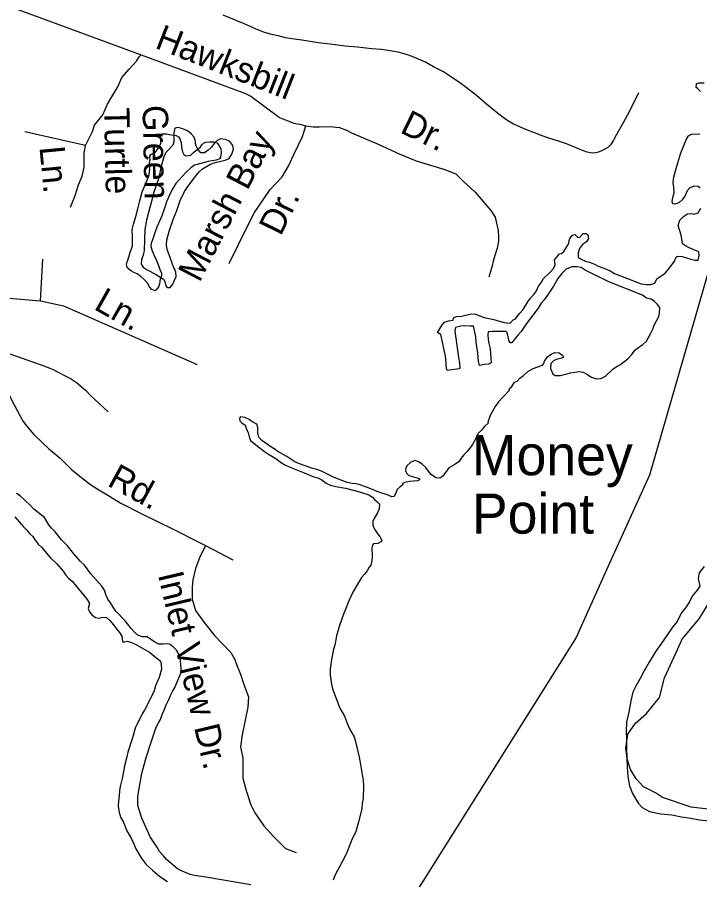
# Model space of a CAD drawing. Extents: x 2290055 to 2389491, y 66597 to 237875.
# Drawn here: x 2353183 to 2355737, y 162814 to 166040 of the extents above; entities that cross this region are included whole.
import ezdxf

# ---------------------------------------------------------------- set-up
doc = ezdxf.new("R2010")
doc.units = 0
for name, color, linetype in [('Exist Boundary Political City Limit New', 7, 'Continuous'), ('Exist Hydrographic Creek Single Shore', 7, 'Continuous'), ('Exist Hydrographic Island Shore', 7, 'Continuous'), ('Exist Hydrographic Point Label', 7, 'Continuous'), ('Exist Hydrographic Pond Over 1500 Sq Ft', 7, 'Continuous'), ('Exist Hydrographic Pond Under 1500 Sq Ft', 7, 'Continuous'), ('Exist Hydrographic River Shore', 7, 'Continuous'), ('Exist Road Non-System Type 51', 7, 'Continuous'), ('Exist Road Non-System Type 51 Label', 7, 'Continuous'), ('Map Preparation Boundary City Limit Buffer Line', 7, 'Continuous')]:
    doc.layers.add(name, color=color, linetype=linetype)

msp = doc.modelspace()

# ---------------------------------------------------------------- linework, layer by layer
at = {"layer": 'Exist Boundary Political City Limit New'}
msp.add_lwpolyline([(2356762.8, 168530.5), (2355549, 164326.5), (2355387.8, 163972.4), (2355274.5, 163720), (2354014, 161715)], dxfattribs=at)
at = {"layer": 'Exist Hydrographic Creek Single Shore'}
for points in [[(2355753.6, 163985.7), (2355734.5, 163962.2), (2355730.8, 163939), (2355734.9, 163924.1), (2355736.6, 163911.4), (2355726.5, 163896.5), (2355708.3, 163874), (2355697.8, 163853.4), (2355683, 163830.9), (2355667, 163810.6), (2355652.3, 163780.1), (2355635.3, 163757.9), (2355613.5, 163727.1), (2355590.6, 163694.4), (2355569.8, 163664.9), (2355547.5, 163627.8), (2355528.4, 163594.5), (2355514.3, 163566.6), (2355497.5, 163538), (2355486.8, 163515.5), (2355478.6, 163482.8), (2355471, 163440.3), (2355463.2, 163403.5), (2355461.6, 163368), (2355462.2, 163339.1), (2355462, 163303.9)], [(2355462, 163303.9), (2355463.8, 163269), (2355465.1, 163235.1), (2355467.3, 163199.2), (2355473.3, 163164.6), (2355484.5, 163136.7), (2355498.1, 163114.5), (2355507.3, 163098.3), (2355521.2, 163084), (2355548.9, 163068.8), (2355590.6, 163059.9), (2355631.6, 163056.1), (2355668.7, 163049.4), (2355702.7, 163043.4), (2355735.7, 163037.7), (2355770.6, 163034.5)]]:
    msp.add_lwpolyline(points, dxfattribs=at)
at = {"layer": 'Exist Hydrographic Island Shore'}
msp.add_lwpolyline([(2355851.7, 163067.9), (2355704, 163084.9), (2355597.2, 163120.9), (2355571.2, 163138.7), (2355526, 163161.3), (2355499, 163191.1), (2355477.7, 163226.4), (2355465, 163265.8), (2355459.5, 163305.6), (2355468, 163358), (2355495.7, 163399), (2355538, 163435.8), (2355586.2, 163495.2), (2355604.2, 163568.7), (2355640.5, 163648), (2355670.7, 163713.1), (2355734, 163789.4), (2355800.5, 163897)], dxfattribs=at)
at = {"layer": 'Exist Hydrographic Pond Over 1500 Sq Ft'}
msp.add_lwpolyline([(2353699, 165017), (2353686.6, 165021.7), (2353677.8, 165031.9), (2353670.4, 165045.2), (2353657.7, 165058.5), (2353646, 165070.6), (2353631.9, 165079.5), (2353620, 165085.2), (2353610.6, 165089.6), (2353600.9, 165097.6), (2353592.9, 165107.4), (2353592.5, 165117.6), (2353598.7, 165134.7), (2353605, 165156.3), (2353614.1, 165184.5), (2353614.1, 165219.1), (2353613.6, 165246.4), (2353618.8, 165265.4), (2353626.6, 165294.6), (2353634.8, 165323.1), (2353642.2, 165353), (2353651.2, 165386.9), (2353668, 165427.5), (2353677, 165450), (2353679.1, 165472.3), (2353678.7, 165493.8), (2353680.1, 165506.8), (2353679.5, 165519.5), (2353682.5, 165525.9), (2353699, 165533.2), (2353714.9, 165554.1), (2353720.7, 165569), (2353720.7, 165582.3), (2353720.1, 165590), (2353719.5, 165592.5), (2353719.7, 165596.6), (2353721.1, 165599.5), (2353727, 165603.3), (2353741.6, 165604.2), (2353758.8, 165599.8), (2353778.1, 165597.6), (2353786.5, 165592.5), (2353791.8, 165584.6), (2353796.6, 165571.2), (2353798, 165554.4), (2353801.3, 165536.3), (2353806.4, 165526.5), (2353814, 165521.7), (2353824, 165522.7), (2353832.2, 165524.3), (2353843.1, 165533.5), (2353856.8, 165545.5), (2353867.3, 165553.1), (2353874.3, 165562.7), (2353880.2, 165568.4), (2353889.4, 165572.5), (2353903.6, 165574.1), (2353917.5, 165573.4), (2353930.7, 165570.6), (2353937, 165560.4), (2353944.4, 165547.4), (2353946.4, 165532.2), (2353944, 165516.3), (2353939.5, 165509.7), (2353927.6, 165504.9), (2353897.9, 165499.8), (2353869.8, 165492.9), (2353846.6, 165486.5), (2353832.2, 165477), (2353816.4, 165461.1), (2353800, 165444.6), (2353788.6, 165431.3), (2353777.1, 165418), (2353762.5, 165395.8), (2353752.1, 165371.7), (2353742.2, 165349.2), (2353734, 165325.7), (2353724, 165296.8), (2353705.7, 165254.6), (2353696.9, 165229.5), (2353691, 165210.8), (2353684, 165193.7), (2353682.5, 165181.6), (2353687.5, 165165.5), (2353696.1, 165148), (2353704.7, 165129.6), (2353712.1, 165110.6), (2353717.4, 165095.7), (2353723.4, 165083), (2353723.6, 165071.5), (2353718.4, 165061.4), (2353715.1, 165043), (2353712.1, 165030.9), (2353705.1, 165022.7), (2353699, 165017)], dxfattribs=at)
at = {"layer": 'Exist Hydrographic Pond Under 1500 Sq Ft'}
msp.add_lwpolyline([(2353744, 165028.8), (2353755.7, 165029), (2353765.5, 165041.8), (2353771.2, 165056.5), (2353777.7, 165070), (2353777.2, 165085.6), (2353772.7, 165094.8), (2353774.7, 165094.4), (2353769, 165102.3), (2353757.2, 165137.3), (2353744, 165171.3), (2353741.5, 165187.4), (2353743, 165206.7), (2353753, 165243.6), (2353766.5, 165283.7), (2353780.5, 165317.2), (2353786.2, 165335.4), (2353793.2, 165353.8), (2353808.7, 165387.6), (2353819, 165403.1), (2353852, 165447.1), (2353864.2, 165461.3), (2353876.7, 165473.3), (2353905.7, 165490.3), (2353923.7, 165496.3), (2353961.5, 165504.7), (2353975.7, 165511.4), (2353986.5, 165528), (2353992.5, 165545.9), (2353990, 165559.4), (2353979, 165574.4), (2353962, 165582.3), (2353943.5, 165585), (2353930.5, 165577.7), (2353918.2, 165566.6), (2353910, 165554.1), (2353897, 165543), (2353883.7, 165533.1), (2353870.5, 165532.5), (2353859, 165546.6), (2353852, 165561.5), (2353849, 165580.4), (2353845.7, 165591.1), (2353833.7, 165603.1), (2353820, 165614.4), (2353803, 165622.3), (2353785.5, 165627.8), (2353772.7, 165625.3), (2353769.2, 165606.9), (2353769.2, 165572.5), (2353765, 165561.1), (2353751, 165545), (2353739, 165533.6), (2353732.2, 165517.9), (2353720.5, 165478.2), (2353713, 165439.6), (2353693.7, 165381.2), (2353685.7, 165350.4), (2353680, 165332.5), (2353667.2, 165281.1), (2353660.5, 165245.9), (2353658.2, 165167.6), (2353654.5, 165149.5), (2353648.5, 165133.2), (2353647.2, 165116.1), (2353654.7, 165104.9), (2353669, 165094.4), (2353700, 165078.2), (2353730.2, 165060.1), (2353735.5, 165051.1), (2353738.7, 165035.1), (2353744, 165028.8)], dxfattribs=at)
at = {"layer": 'Exist Hydrographic River Shore'}
for points in [[(2355739.7, 165762.1), (2355728, 165773.6), (2355722.7, 165777.2), (2355725, 165791.1), (2355733, 165794.7), (2355752.7, 165795)], [(2355737.7, 165400.3), (2355731.2, 165407.1), (2355715.5, 165408), (2355700, 165401.5), (2355689, 165389.9), (2355682, 165373), (2355671, 165357), (2355658, 165345.2), (2355644, 165340), (2355636.5, 165342.3), (2355633.5, 165349.7), (2355636.2, 165365.8), (2355640.5, 165382.5), (2355639.7, 165403.6), (2355637.5, 165421.6), (2355640.2, 165442.9), (2355654.7, 165495.4), (2355666.2, 165532.2), (2355685.5, 165580.9), (2355694.5, 165596.6), (2355705.2, 165602), (2355736.7, 165603.3)], [(2355714.5, 165302.6), (2355731, 165308.7), (2355741, 165325.4)], [(2354844, 164884.1), (2354823, 164879.6), (2354820.5, 164865.5), (2354831, 164785.4), (2354834.7, 164767.6), (2354837.7, 164747.3), (2354838.5, 164728.9), (2354836.2, 164725), (2354792, 164718.3), (2354789.7, 164726.2), (2354786.7, 164762.1), (2354784.5, 164778.7), (2354768.2, 164853.5), (2354755.5, 164860.5), (2354772.2, 164886.4), (2354782, 164898.9), (2354796.2, 164904), (2354814, 164906.8), (2354815, 164915.6), (2354826.5, 164920.2), (2354845, 164921.5), (2354881.2, 164930.8), (2354897.7, 164928.7), (2354930.5, 164916.8), (2354966.2, 164909.7), (2355000, 164899.7), (2355018.5, 164895.7), (2355029.2, 164896.5), (2355039.2, 164908.4), (2355046.2, 164909.9), (2355063.5, 164932.8), (2355075.5, 164947.1), (2355093.7, 164975.5), (2355104, 164989.4), (2355113.7, 165000), (2355117, 165003.5), (2355126, 165016.7), (2355134, 165033.7), (2355145, 165049.3), (2355152.2, 165062.4), (2355176.5, 165085.9), (2355190.5, 165100.8), (2355195.5, 165115), (2355192.7, 165131.9), (2355211.5, 165154.4), (2355219, 165155.6), (2355228, 165163.5), (2355246.7, 165192.9), (2355247.5, 165204.8), (2355250, 165212.3), (2355260.5, 165225), (2355269, 165227.6), (2355275.5, 165221.3), (2355280, 165215.5), (2355288, 165216.8), (2355300, 165230.3), (2355311.5, 165231.3), (2355317.7, 165225.7), (2355320.7, 165212.3), (2355313, 165200.1), (2355298.5, 165190), (2355286.7, 165174.2), (2355281.2, 165158.1), (2355281.2, 165142.8), (2355292.5, 165134.6), (2355309.5, 165127.5), (2355324.2, 165123.1), (2355343, 165115.6), (2355357, 165108.9), (2355387.5, 165097.5), (2355402, 165090.8), (2355417.5, 165081.8), (2355517.5, 165043.2), (2355537, 165040.1), (2355554.2, 165040.1), (2355568.2, 165044.7), (2355576.5, 165061), (2355607, 165082), (2355620.7, 165098.1), (2355642.2, 165127.8), (2355648.7, 165142), (2355654, 165145.8), (2355670.5, 165144.2), (2355703.7, 165134.6), (2355720, 165131.1), (2355730.2, 165130.5), (2355734.5, 165148.2), (2355733.5, 165161.9), (2355697, 165176.9), (2355683, 165184.1), (2355672.2, 165192.5), (2355669, 165209.2), (2355667.2, 165225.1), (2355656, 165261), (2355662.5, 165280.7), (2355675.5, 165294.8), (2355690.7, 165303.9), (2355704.2, 165305.5), (2355714.5, 165302.6)], [(2354984.2, 164601.4), (2355000, 164618.4), (2355025.7, 164646), (2355024, 164650), (2355033, 164658), (2355043.7, 164674.3), (2355053, 164678.5), (2355063.5, 164690.1), (2355077, 164699.4), (2355094, 164714.1), (2355113, 164726.4), (2355148.5, 164737.9), (2355153.7, 164744.4), (2355156.2, 164753.3), (2355166.7, 164769.1), (2355180.5, 164779.6), (2355194.7, 164786), (2355210.2, 164784.2), (2355224.7, 164773.9), (2355227, 164768), (2355223.5, 164766.1), (2355205, 164761.2), (2355190.5, 164755.9), (2355179.7, 164744.2), (2355178.7, 164725.3), (2355186.7, 164706.5), (2355196, 164699.6), (2355216, 164700.3), (2355253.7, 164709.2), (2355285.2, 164714.6), (2355300.5, 164711.6), (2355314, 164705), (2355331.2, 164693.5), (2355350.2, 164686.8), (2355366.5, 164688.4), (2355384.2, 164696.6), (2355411.2, 164723), (2355427.5, 164734.8), (2355438, 164739), (2355468, 164761.9), (2355482.5, 164778.5), (2355493.2, 164794.2), (2355508.5, 164805.7), (2355524, 164816), (2355537.2, 164827.8), (2355552.2, 164855.7), (2355561, 164873.5), (2355566.7, 164887.8), (2355583.2, 164920.4), (2355586.2, 164933), (2355587.5, 164954.6), (2355579, 164965), (2355567, 164976.2), (2355554.7, 164984.9), (2355537, 164989.3), (2355522, 165000), (2355396, 165050.1), (2355308.5, 165093.8), (2355292.7, 165103.2), (2355277.2, 165106.4), (2355258.5, 165106.4), (2355236.5, 165097), (2355220.7, 165081.3), (2355205.2, 165062.6), (2355189.5, 165034.4), (2355167, 165000), (2355155, 164983.1), (2355143.7, 164970.7), (2355131.7, 164951.7), (2355088.2, 164894), (2355068.2, 164864.3), (2355056.7, 164852), (2355044.7, 164837.4), (2355034, 164821.5), (2355029, 164821.7), (2355023.7, 164828.2), (2355016.7, 164860), (2355012.5, 164864), (2354960.5, 164864.4), (2354944.5, 164863.3), (2354944.2, 164852.8), (2354945.7, 164836.1), (2354948, 164819.8), (2354952.2, 164799.2), (2354956.7, 164746.8), (2354946.7, 164741.6), (2354931, 164740.6), (2354913, 164737.5), (2354908.5, 164751.7), (2354907, 164784.8), (2354900.5, 164824), (2354898.7, 164844), (2354895.5, 164862.2), (2354890.5, 164883.7), (2354877.7, 164884.7), (2354859.5, 164884.9), (2354844, 164884.1)], [(2354984.2, 164601.4), (2354971, 164583.2), (2354953, 164549.5), (2354944, 164525.4), (2354946, 164523), (2354931.7, 164509.1), (2354919, 164494.2), (2354906.2, 164481.2), (2354897.2, 164461.4), (2354886.5, 164441.5), (2354877, 164427.6), (2354865.2, 164413.7), (2354853.7, 164402.4), (2354844, 164390.9), (2354836.5, 164378.3), (2354817, 164364.8), (2354798.5, 164353.8), (2354775.7, 164323.1), (2354764.5, 164316.1), (2354749, 164317.3), (2354731.5, 164328.9), (2354721.5, 164341.9), (2354712.5, 164356.2), (2354698.2, 164367.7), (2354685, 164376.5), (2354672.2, 164381.2), (2354655.5, 164375.8), (2354642.5, 164363.5), (2354637.2, 164354.2), (2354635.7, 164344.3), (2354639.5, 164334.6), (2354648.5, 164326.1), (2354683.7, 164315.9), (2354688, 164313.3), (2354687.7, 164309.8), (2354681, 164305.8), (2354650.2, 164303), (2354633.5, 164299.1), (2354625, 164295.3), (2354625.7, 164290.2), (2354616.2, 164283.8), (2354605.2, 164272.7), (2354599, 164257.6), (2354592.7, 164247.6), (2354585.2, 164246), (2354570.7, 164252.1), (2354536, 164263.1), (2354500.2, 164278.7), (2354466.5, 164291.2), (2354451.5, 164294.8), (2354436.2, 164295.5), (2354417.5, 164298.9), (2354369.5, 164317.6), (2354338.5, 164332.8), (2354322, 164342.1), (2354304.2, 164348.5), (2354289.2, 164351.8), (2354257.2, 164362.7), (2354239.7, 164369.1), (2354222.2, 164377), (2354191.7, 164396.5), (2354158, 164414.9), (2354144, 164425.7), (2354128.2, 164435.2), (2354098.7, 164456.4), (2354087.5, 164469), (2354083.5, 164483.8), (2354083, 164505.3), (2354079.5, 164517.7), (2354064.5, 164525.7), (2354051, 164534.9), (2354034.7, 164542.2), (2354018, 164544.7), (2354015, 164540), (2354016.2, 164529.7), (2354023.2, 164522.1), (2354036, 164513.6), (2354039.5, 164502.5), (2354046.7, 164485.5), (2354050.7, 164470.8), (2354056.2, 164456.1), (2354081.7, 164435.3), (2354108.5, 164415.3), (2354123.2, 164405.2), (2354154.7, 164387.3), (2354167.7, 164376), (2354184.7, 164366), (2354200, 164358.3), (2354256.5, 164336.1), (2354292.5, 164321), (2354308.2, 164316.9), (2354322.7, 164309.9), (2354339.5, 164297.6), (2354355.5, 164289.7), (2354375, 164284.3), (2354411.5, 164277.8), (2354464, 164264.1), (2354498.2, 164252.8), (2354512.5, 164244.1), (2354519.5, 164236)], [(2353666, 163270.9), (2353685, 163331.5), (2353703, 163384.9), (2353710, 163398.2), (2353719, 163412.7), (2353725.7, 163431.9), (2353733.2, 163448.1), (2353740.5, 163467.5), (2353751, 163487.2), (2353756.5, 163502.2), (2353763.7, 163517.3), (2353772.5, 163532.2), (2353795, 163586.5), (2353796, 163602.1), (2353795.7, 163621.8), (2353793.2, 163639.5), (2353786.7, 163658.1), (2353779, 163671.9), (2353767.5, 163683.7), (2353756, 163693.7), (2353747.2, 163695.8), (2353728.7, 163694.4), (2353713.2, 163694.8), (2353698.5, 163702.4), (2353670, 163722.6), (2353651.7, 163722.3), (2353634.7, 163728.1), (2353622, 163739.9), (2353609.2, 163753.2), (2353586.5, 163781.6), (2353552.5, 163818.3), (2353542, 163833.3), (2353532.5, 163850), (2353521.7, 163863.5), (2353514.2, 163880.1), (2353510.2, 163896.9), (2353499.5, 163911.7), (2353458.5, 163958.4), (2353435.2, 163990), (2353419.7, 164004.1), (2353395.2, 164032.1), (2353371.2, 164062.4), (2353349.2, 164085.1), (2353325.2, 164115), (2353311.5, 164128.2), (2353301.2, 164141.4), (2353284.7, 164168.7), (2353245, 164200.1), (2353231.5, 164214.5), (2353194.5, 164249.6), (2353181, 164258.5)], [(2354519.5, 164236), (2354529, 164227.9), (2354538.2, 164217.9), (2354537, 164201.2), (2354529.5, 164184.1), (2354519.7, 164167.1), (2354513, 164153.5), (2354513.7, 164139.7), (2354519.7, 164124.7), (2354530.2, 164109.5), (2354540, 164097.2), (2354547.2, 164082.2), (2354543, 164077.3), (2354532.5, 164071.9), (2354516, 164069.9), (2354512, 164065.2), (2354510, 164054.5), (2354510.5, 164022.4), (2354509.7, 164006.5), (2354506, 163990.2), (2354500, 163982.8), (2354493, 163969.6), (2354483, 163956.2), (2354471.5, 163943.8), (2354438.2, 163888.9), (2354424, 163857), (2354418.2, 163841), (2354404, 163807), (2354397, 163785.4), (2354389.2, 163765), (2354377.7, 163726.5), (2354371.2, 163690.6), (2354366, 163676), (2354359, 163637.9), (2354354, 163600.9), (2354354.5, 163579.9), (2354359, 163544.7), (2354363, 163527.7), (2354389.7, 163455.1), (2354407.7, 163424.9), (2354419, 163395.8), (2354426.7, 163378.4), (2354443.5, 163348.3), (2354449, 163330.1), (2354462, 163271.8), (2354468.7, 163237.5), (2354477.2, 163184.8), (2354478.7, 163167.7), (2354478, 163117.8), (2354474.2, 163099.6), (2354472, 163079.5), (2354459.7, 163028.5), (2354449.5, 162994), (2354433.7, 162959.8), (2354421.7, 162927.8), (2354415.5, 162913.5), (2354408.5, 162898.8), (2354381.2, 162848.4), (2354372, 162829.8), (2354365, 162811.8)], [(2353174.5, 164171.3), (2353207, 164133.1), (2353218.5, 164122.1), (2353230.5, 164107.9), (2353242.2, 164097.1), (2353250, 164083.4), (2353261.5, 164068.3), (2353274.2, 164057.4), (2353306.5, 164018.5), (2353331.2, 163995.2), (2353355.5, 163967.5), (2353364.7, 163952.8), (2353375.2, 163941.7), (2353388.2, 163930.5), (2353445.2, 163862.4), (2353453.2, 163846.4), (2353449.2, 163827.6), (2353452.5, 163818.5), (2353462.7, 163804.7), (2353476, 163794.4), (2353487.2, 163791.9), (2353504, 163796.3), (2353517.5, 163794.3), (2353529.7, 163782.8), (2353543.2, 163767.2), (2353554.5, 163752), (2353566, 163738.3), (2353575.2, 163725.3), (2353576.5, 163705.7), (2353580, 163701.9), (2353596, 163705.4), (2353610.5, 163701.2), (2353629.2, 163692.8), (2353678, 163664.7), (2353718.7, 163631.8), (2353722.2, 163618.4), (2353723, 163601.8), (2353714.2, 163570.3), (2353706.5, 163554.2), (2353700.5, 163538.7), (2353695.2, 163520.8), (2353689.2, 163506), (2353659.5, 163447.3), (2353650.5, 163434.1), (2353641.5, 163415.1), (2353625.5, 163384.9), (2353614, 163343.9), (2353596.5, 163291.2), (2353593, 163273.8), (2353584, 163239.8), (2353576.5, 163197.1), (2353568.2, 163162.7), (2353566, 163146.4), (2353564.5, 163127.5), (2353561.7, 163109), (2353561.2, 163089.3), (2353564.7, 163065.2), (2353571.5, 163045.7), (2353580, 163031.6), (2353593, 162996.3), (2353610.2, 162967), (2353619.2, 162948.3), (2353626.5, 162929.1), (2353646.7, 162895), (2353666.2, 162870.9), (2353677.7, 162859.5), (2353691, 162848.8), (2353716.5, 162825.7), (2353745.2, 162806.6)], [(2354057.2, 162794.7), (2353896.2, 162822.2), (2353846.5, 162829.5), (2353830.2, 162833.6), (2353815, 162839.1), (2353797.7, 162846.9), (2353782.7, 162855), (2353741.5, 162888.8), (2353730, 162903.6), (2353715.5, 162919.2), (2353708.5, 162932.9), (2353681, 162974.3), (2353649.2, 163043.9), (2353639.2, 163074.7), (2353634.7, 163091.5), (2353634, 163108.5), (2353634.7, 163124.1), (2353637, 163141.6), (2353649.5, 163210.4), (2353654, 163229.8), (2353666, 163270.9)]]:
    msp.add_lwpolyline(points, dxfattribs=at)
at = {"layer": 'Exist Road Non-System Type 51'}
for points in [[(2352998.3, 166138.4), (2353646.7, 165899.3)], [(2355507.3, 165756.9), (2355472, 165685.6), (2355449.7, 165644.7), (2355425.1, 165601.7), (2355412.3, 165576.9), (2355402.7, 165562.7), (2355398.9, 165558.6), (2355393.3, 165552.2), (2355381.4, 165545.8), (2355371.7, 165541.5), (2355357.8, 165535), (2355346.1, 165532.2), (2355334, 165531.8), (2355315.8, 165535.3), (2355301.5, 165540.6), (2355283.5, 165547.8), (2355256.8, 165558.9), (2355234.4, 165567.9), (2355212.2, 165575.2), (2355171.6, 165587.4), (2355147.3, 165596.6), (2355119, 165607.3), (2355086.3, 165620.1), (2355068, 165627.6), (2355051.9, 165634.8), (2355039.6, 165640.2), (2355027.1, 165647.9), (2355015, 165655.3), (2354996.4, 165668.7), (2354973.8, 165685.9), (2354938.5, 165714.3), (2354901.4, 165747), (2354862.2, 165777.3), (2354839.5, 165794.4), (2354808.5, 165815.2), (2354777.8, 165836), (2354740.9, 165854.6), (2354710.4, 165871.4), (2354661.3, 165893.4), (2354639, 165900.4), (2354608.8, 165909.4), (2354578.4, 165914.1), (2354546.4, 165919.1), (2354510.2, 165921.6), (2354456.1, 165927.3), (2354409.7, 165931.4), (2354353.6, 165939.3), (2354309.4, 165943.5), (2354264.8, 165951.9), (2354238.7, 165954.8), (2354210.7, 165959.6), (2354186.6, 165962.6), (2354160, 165969.7), (2354129.9, 165976.4), (2354101.6, 165985.5), (2354075, 165996.2), (2354030.2, 166016.4), (2353953.1, 166047.5)], [(2353383.1, 165329), (2353399.7, 165372.8), (2353412.2, 165412.4), (2353426.8, 165445.8), (2353433.1, 165479.2), (2353433.1, 165506.3), (2353433.1, 165531.3), (2353439.3, 165560.5), (2353453.9, 165589.7), (2353464.3, 165612.6), (2353472.7, 165635.5), (2353503.9, 165675.2), (2353520.6, 165714.8), (2353533.1, 165735.6), (2353560.2, 165779.4), (2353574.7, 165814.8), (2353601.8, 165846.1), (2353628.9, 165875.3), (2353639.3, 165892), (2353646.7, 165899.3)], [(2353646.7, 165899.3), (2353892.3, 165808.7), (2354037.5, 165754.9), (2354057.2, 165744.2), (2354105.6, 165708.3), (2354164.7, 165665.2), (2354195.2, 165652.7), (2354218.5, 165643.7), (2354240, 165640.1), (2354263, 165633.6)], [(2351976.6, 165651.7), (2352187.6, 165576.7), (2352276.4, 165529.4), (2352345.9, 165496.1), (2352384.7, 165451.6), (2352426.4, 165376.6), (2352490.2, 165282.1), (2352554.1, 165207.1), (2352606.9, 165171), (2352715.2, 165126.5), (2352837.3, 165101.5), (2352890.1, 165073.8), (2352984.5, 165037.6), (2353106.7, 164993.2), (2353270.5, 164979.3), (2353356.6, 164959.8), (2353856.4, 164740.3)], [(2353976.3, 165118.7), (2354046.1, 165260.5), (2354070.8, 165310), (2354129.3, 165395.6), (2354174.3, 165442.8), (2354199, 165485.6), (2354217, 165523.9), (2354235, 165562.1), (2354250.7, 165593.6), (2354263, 165633.6)], [(2354263, 165633.6), (2354290.2, 165629.4), (2354313.5, 165629.4), (2354351.1, 165631.2), (2354388.7, 165627.6), (2354415.6, 165616.8), (2354433.5, 165607.9), (2354533.9, 165564.8), (2354612.7, 165529), (2354675.5, 165502.1), (2354783, 165469.8), (2354792, 165466.2), (2354824.2, 165453.6), (2354851.1, 165426.7), (2354895.9, 165385.5), (2354955, 165317.3), (2354971.2, 165292.2), (2354976.5, 165268.9), (2354981.9, 165242), (2354983.7, 165218.7), (2354983.7, 165202.6), (2354978.3, 165175.7), (2354969.4, 165148.8), (2354964, 165127.2), (2354960.4, 165109.3), (2354951.5, 165080.6), (2354947.9, 165068.1)], [(2353439.3, 165560.5), (2353212.2, 165611.1)], [(2353270.5, 164979.3), (2353278.8, 165134.9)], [(2352834.4, 164888.8), (2352868.8, 164876.2), (2352978.5, 164840.5), (2353051.3, 164817.5), (2353118.5, 164687.8), (2353150.9, 164631), (2353172.3, 164589.9), (2353191.8, 164552.9), (2353204.9, 164527.2), (2353217.4, 164511.9), (2353244.9, 164478.9), (2353275.9, 164449.9), (2353300.8, 164426.9), (2353344.2, 164390.6), (2353388, 164346.3), (2353454, 164295.1), (2353489.1, 164272.6), (2353528.1, 164247.8), (2353571.2, 164221.7), (2353644.5, 164184.5), (2353767, 164125.4), (2353865.1, 164075.1), (2353887.7, 164063.3)], [(2353051.3, 164817.5), (2353181.1, 164772.4), (2353240.1, 164750.8), (2353276.7, 164738.1), (2353305, 164727.4), (2353317.4, 164721.7), (2353329.4, 164716.2), (2353343.8, 164708.9), (2353358.2, 164701.3), (2353382.7, 164688.5), (2353405.3, 164673.3), (2353438.2, 164644.4), (2353459.1, 164623.2), (2353523.5, 164563.7)], [(2353887.7, 164063.3), (2353864.6, 164017.1), (2353849.6, 163977.9), (2353840.5, 163935.6), (2353837.5, 163908.5), (2353837.5, 163863.2), (2353849.6, 163821), (2353882.7, 163775.7), (2353921.9, 163727.4), (2353982.3, 163664), (2353997.3, 163636.9), (2354006.4, 163612.7), (2354018.4, 163582.5), (2354030.5, 163543.3), (2354048.6, 163498), (2354045.6, 163458.8), (2354036.5, 163410.5), (2354024.5, 163356.2), (2354018.4, 163310.9), (2354027.5, 163268.7), (2354027.5, 163232.5), (2354027.5, 163193.2), (2354039.6, 163148), (2354057.6, 163093.6), (2354072.7, 163063.4), (2354105.9, 163015.2), (2354142.1, 162975.9), (2354187.3, 162930.7), (2354226.5, 162915.6)], [(2353887.7, 164063.3), (2353989.8, 164010.1)]]:
    msp.add_lwpolyline(points, dxfattribs=at)
at = {"layer": 'Map Preparation Boundary City Limit Buffer Line'}
msp.add_lwpolyline([(2356762.8, 168530.5), (2355549, 164326.5), (2355387.8, 163972.4), (2355274.5, 163720), (2354014, 161715)], dxfattribs=at)

# ---------------------------------------------------------------- texts
at = {"layer": 'Exist Hydrographic Point Label'}
for s, p in [('Money', (2354884.1, 164326.7)), ('Point', (2354884.1, 164108.3))]:
    msp.add_text(s, height=150, dxfattribs=at).set_placement(p)
at = {"layer": 'Exist Road Non-System Type 51 Label'}
for s, rotation, p in [('Hawksbill', 338.5072, (2353694.6, 165926.3)), ('Turtle', 271.2612, (2353508, 165701.3)), ('Green', 271.2612, (2353652, 165710.2)), ('Dr.', 334.0746, (2354611.3, 165610.1)), ('Marsh Bay', 62.4893, (2353864.7, 165044.5)), ('Ln.', 275.4393, (2353266.2, 165554)), ('Dr.', 63.9116, (2354168.7, 165218.2)), ('Ln.', 330.5323, (2353466, 164949.9)), ('Rd.', 331.1904, (2353516.2, 164289.9)), ('Inlet View Dr.', 283.3224, (2353709.2, 163955.1))]:
    msp.add_text(s, height=95, rotation=rotation, dxfattribs=at).set_placement(p)

doc.saveas('drawing.dxf')
